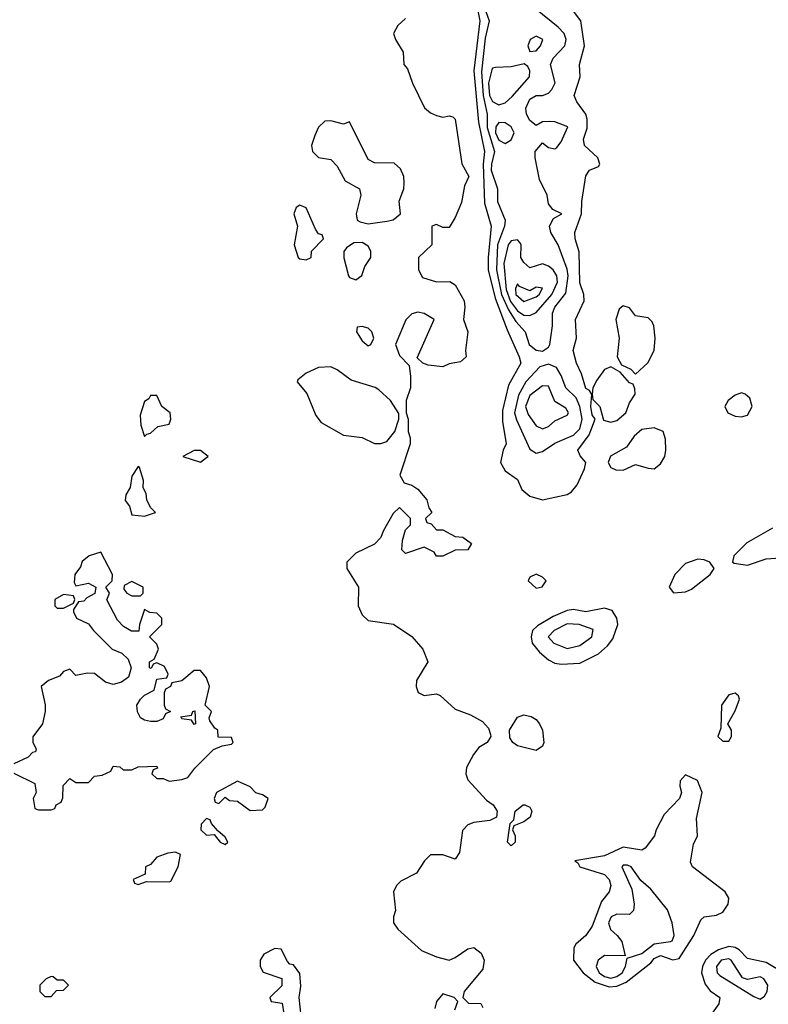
# Model space of a CAD drawing. Header units: inches. Extents: x 2789275 to 2951659, y 860290 to 1033804.
# Tile 285 of 316: x 2924209 to 2926617, y 994549 to 997714. Entities that reach past the tile are written whole.
import ezdxf

# ---------------------------------------------------------------- set-up
doc = ezdxf.new("R2010")
doc.units = ezdxf.units.IN
doc.header["$MEASUREMENT"] = 0
doc.layers.add('C9929', color=7, linetype='Continuous')

msp = doc.modelspace()

# ---------------------------------------------------------------- linework, layer by layer
at = {"layer": 'C9929', "color": 2}
for points, elevation in [([(2925670, 997806.8), (2925688.5, 997710), (2925670.1, 997550), (2925684.2, 997384.2), (2925703.9, 997290), (2925700.1, 997250), (2925704.1, 997124.1), (2925724.9, 997050), (2925715.3, 996950), (2925715.8, 996910), (2925738.6, 996818.6), (2925776.9, 996716.9), (2925815.8, 996630), (2925820.4, 996610), (2925781.1, 996538.9), (2925762, 996458), (2925761.8, 996421.8), (2925774, 996350), (2925763.8, 996330), (2925755.8, 996290), (2925770, 996264), (2925810, 996236), (2925823.7, 996203.7), (2925850, 996182), (2925890, 996170.7), (2925970, 996187.4), (2925983.9, 996196.1), (2926001.5, 996218.5), (2926025.1, 996270), (2926029.4, 996290), (2926011.8, 996311.8), (2926004.5, 996330), (2926040.8, 996379.2), (2926059.3, 996430), (2926050, 996444), (2926045.7, 996470), (2926049.1, 996509.1), (2926042, 996522), (2926030, 996528.7), (2926015.9, 996575.9), (2925999.3, 996610), (2925989, 996650), (2925999.3, 996690), (2925996.2, 996750), (2926024.2, 996810), (2926023.6, 996830), (2926010, 996868), (2926008.2, 996968.2), (2925995.1, 997010), (2925994.5, 997030), (2926015.6, 997090), (2926016.9, 997130), (2926030, 997212), (2926042, 997230), (2926070, 997242), (2926075.3, 997250), (2926068.7, 997270), (2926025.6, 997310), (2926022, 997330), (2926034.3, 997365.7), (2926034.3, 997394.3), (2926029.7, 997410), (2926001.2, 997450), (2925992.7, 997470), (2926011.8, 997530), (2926009.6, 997570), (2926025.4, 997630), (2926013.6, 997710), (2925984, 997750)], 6), ([(2925697.9, 997770), (2925718.8, 997710), (2925705.8, 997654.2), (2925694, 997546), (2925699.6, 997470), (2925712.1, 997410), (2925712.3, 997367.7), (2925736, 997290), (2925725.9, 997250), (2925725.5, 997230), (2925746, 997170), (2925745.5, 997130), (2925770.4, 997070), (2925768, 997050), (2925745.4, 996990), (2925742, 996910), (2925758.2, 996830), (2925781, 996781), (2925804.2, 996744.2), (2925834.4, 996710), (2925847.2, 996670), (2925870, 996652), (2925890, 996648.5), (2925910, 996661.6), (2925914.5, 996670), (2925922.9, 996730), (2925923, 996770), (2925929.8, 996790), (2925965.2, 996834.8), (2925972.9, 996890), (2925970, 996912.3), (2925940.5, 996990), (2925917, 997030), (2925912.7, 997050), (2925925.6, 997074.4), (2925952.3, 997090), (2925923.7, 997103.7), (2925910, 997122), (2925905.6, 997150), (2925880.3, 997200.3), (2925866.6, 997270), (2925867, 997290), (2925890, 997318), (2925910, 997302.8), (2925930, 997298.8), (2925937, 997303), (2925950, 997321), (2925972.3, 997370), (2925930, 997385.6), (2925913, 997387), (2925890, 997385.2), (2925870, 997374), (2925849.4, 997390), (2925839.5, 997410), (2925837, 997430), (2925850, 997458.8), (2925870, 997470.5), (2925890, 997470.7), (2925910, 997477.3), (2925920.9, 997490), (2925931.4, 997511.4), (2925916.2, 997570), (2925925.1, 997590), (2925962, 997630), (2925967, 997650), (2925959.6, 997670), (2925940.5, 997690), (2925868.4, 997748.5)], 10), ([(2925450, 997718), (2925424.7, 997695.3), (2925411.3, 997670), (2925418, 997650), (2925442, 997610), (2925444.7, 997570), (2925456.3, 997556.3), (2925472.7, 997510), (2925510.5, 997430.5), (2925530, 997414.8), (2925550, 997406), (2925570, 997401), (2925590, 997404.7), (2925602, 997402), (2925610, 997394), (2925630.7, 997250.7), (2925653.4, 997210), (2925639.8, 997180.2), (2925630, 997126), (2925610, 997078), (2925590, 997046), (2925570, 997046), (2925550, 997055.3), (2925534, 997050), (2925534, 996990), (2925492, 996950), (2925492, 996910), (2925504.7, 996884.7), (2925550, 996871.3), (2925592.7, 996872.7), (2925610, 996862), (2925638.8, 996810), (2925641, 996790), (2925636, 996750), (2925650.6, 996710), (2925642.8, 996650), (2925644.7, 996630), (2925626.4, 996613.6), (2925590, 996608), (2925570, 996598), (2925523.1, 996603.1), (2925506, 996610), (2925487.3, 996627.3), (2925542, 996750), (2925510, 996769), (2925490, 996774), (2925470, 996768.7), (2925450.7, 996749.3), (2925418, 996670), (2925430, 996634), (2925462, 996602), (2925466.4, 996566.4), (2925466, 996530), (2925452, 996490), (2925452, 996450), (2925458, 996430), (2925458, 996390), (2925464.7, 996370), (2925464.7, 996350), (2925431.3, 996250), (2925445.4, 996225.4), (2925470, 996218), (2925490, 996204.7), (2925518, 996170), (2925524.7, 996144.7), (2925534, 996130), (2925514, 996110), (2925518, 996098), (2925532.7, 996092.7), (2925550, 996074), (2925570, 996074), (2925610, 996052), (2925634, 996050), (2925662, 996030), (2925650, 996009.2), (2925610, 996008.7), (2925570, 995989), (2925550, 995989), (2925542, 996002), (2925510, 996018), (2925450, 995998), (2925438, 996010), (2925440.2, 996039.8), (2925450, 996074), (2925466, 996090), (2925466, 996110), (2925430, 996146), (2925410, 996126), (2925378, 996070), (2925371, 996049), (2925350, 996028), (2925290, 995999), (2925261, 995970), (2925261, 995950), (2925298.8, 995890), (2925297.1, 995830), (2925310, 995800.7), (2925330, 995782), (2925410.9, 995770.9), (2925470.6, 995730.6), (2925506, 995690), (2925522, 995650), (2925484.9, 995590), (2925484, 995570), (2925490.9, 995550.9), (2925510, 995541), (2925550, 995546.8), (2925561.4, 995541.4), (2925610, 995497.3), (2925658.8, 995478.8), (2925697.3, 995457.3), (2925716.8, 995436.8), (2925723.6, 995416.4), (2925724.7, 995410), (2925712, 995390), (2925686, 995374), (2925668.4, 995351.6), (2925645.5, 995310), (2925644, 995290), (2925650.8, 995270), (2925710, 995204.7), (2925731.3, 995190), (2925744.7, 995170), (2925742, 995150), (2925721, 995139), (2925670, 995132.7), (2925650, 995125.2), (2925633, 995107), (2925623.5, 995036.5), (2925610, 995015.3), (2925569.5, 995029.5), (2925530, 995029.2), (2925510.8, 995010), (2925484.7, 994970), (2925435.2, 994944.8), (2925421, 994930), (2925410.8, 994910), (2925418, 994850), (2925411.3, 994830), (2925411.3, 994810), (2925424.7, 994790), (2925501.7, 994721.7), (2925550, 994700.7), (2925590, 994690.8), (2925610, 994698.8), (2925650, 994726.8), (2925670, 994731), (2925692.8, 994712.8), (2925702.8, 994690), (2925698.5, 994661.5), (2925638, 994590), (2925634, 994570), (2925652.7, 994552.7), (2925691.6, 994551.6), (2925698, 994538)], 2), ([(2926630, 996079.5), (2926548.1, 996031.9), (2926506, 995990), (2926502, 995970), (2926506.4, 995966.4), (2926550, 995960.5), (2926610, 995980.7), (2926670, 995984.9)], 6), ([(2924190, 995292), (2924258, 995258), (2924262, 995230), (2924252, 995210), (2924258, 995178), (2924270, 995174), (2924310, 995174), (2924322, 995178), (2924326, 995190), (2924342, 995198), (2924347.3, 995212.7), (2924348.4, 995251.6), (2924370, 995274), (2924390, 995262), (2924430, 995262), (2924450, 995282), (2924474.6, 995285.4), (2924502, 995298), (2924510, 995314), (2924531.6, 995311.6), (2924542, 995302), (2924570, 995302), (2924590, 995312), (2924650, 995314), (2924652.7, 995307.3), (2924638, 995302), (2924634, 995290), (2924650, 995274), (2924670, 995274), (2924690, 995266), (2924730, 995271.3), (2924750, 995278), (2924772.5, 995307.5), (2924832.7, 995367.3), (2924860.4, 995379.6), (2924890, 995384.7), (2924895.3, 995390), (2924890, 995406), (2924847.3, 995407.3), (2924846, 995430), (2924836.4, 995436.4), (2924820.4, 995460.4), (2924818, 995470), (2924826, 995490), (2924806, 995510), (2924819, 995570), (2924810, 995598), (2924790, 995622), (2924770, 995622), (2924730, 995588), (2924698, 995582), (2924694, 995570), (2924678, 995562), (2924674, 995550), (2924674, 995510), (2924678, 995498), (2924694, 995490), (2924678, 995482), (2924670, 995466), (2924650, 995458), (2924630, 995458), (2924610, 995462), (2924598, 995470), (2924588.4, 995488.4), (2924586, 995510), (2924598, 995530), (2924610, 995542), (2924642, 995558), (2924650, 995594), (2924682, 995598), (2924686, 995610), (2924674.6, 995634.6), (2924650, 995646), (2924638, 995642), (2924632, 995628), (2924626, 995630), (2924626, 995650), (2924642, 995658), (2924655.3, 995690), (2924650, 995706), (2924626, 995730), (2924666, 995770), (2924666, 995790), (2924650, 995806), (2924628, 995808), (2924610, 995818), (2924594, 995770), (2924592, 995748), (2924568.4, 995748.4), (2924543.1, 995763.1), (2924524, 995784), (2924488.9, 995848.9), (2924498, 995870), (2924486, 995890), (2924506, 995910), (2924508, 995930), (2924470, 996002), (2924432, 995990), (2924410, 995972.3), (2924404.9, 995955.1), (2924386.8, 995930), (2924384.7, 995904.7), (2924390, 995894), (2924430, 995902), (2924454, 995890), (2924451.1, 995868.9), (2924424.7, 995855.3), (2924415.3, 995844.7), (2924398, 995842), (2924382, 995818), (2924382, 995810), (2924392, 995790), (2924430, 995772), (2924446, 995750), (2924506, 995690), (2924537.3, 995677.3), (2924558, 995658), (2924567.3, 995630), (2924559.3, 995600.7), (2924536.3, 995583.7), (2924510, 995577.2), (2924484.7, 995584.7), (2924450, 995611.8), (2924427.3, 995612.7), (2924390, 995606), (2924370, 995626), (2924350, 995618), (2924336.9, 995603.1), (2924302, 995590), (2924278, 995570), (2924291.3, 995511.3), (2924291.3, 995490), (2924282.8, 995450), (2924251.6, 995408.4), (2924251.3, 995390), (2924262, 995370), (2924259.6, 995360.4), (2924250, 995358), (2924236.8, 995343.2), (2924190, 995322)], 2), ([(2926810, 994505.6), (2926763, 994550), (2926720.1, 994600.1), (2926666, 994650), (2926610, 994682.6), (2926550, 994696.2), (2926523.3, 994723.3), (2926510, 994731.1), (2926490, 994734.2), (2926456.8, 994723.2), (2926431.6, 994708.4), (2926414.6, 994690), (2926405.3, 994670), (2926402, 994650), (2926413.4, 994613.4), (2926430, 994592.4), (2926461, 994570), (2926457.3, 994550), (2926414.7, 994490)], 6), ([(2925608.9, 994531.1), (2925618, 994558), (2925606, 994570), (2925570, 994582), (2925550, 994558), (2925544.5, 994535.5)], 2)]:
    msp.add_lwpolyline(points, dxfattribs=dict(at, elevation=elevation))
for points, elevation in [([(2925870, 997660.9), (2925851, 997650), (2925843, 997630), (2925850, 997611.3), (2925870, 997613.4), (2925884.5, 997630), (2925891.8, 997650)], 14), ([(2925831.8, 997571.8), (2925790, 997562.6), (2925739.5, 997560.5), (2925730, 997558.4), (2925727, 997553), (2925716.6, 997510), (2925720.1, 997470), (2925730, 997451.3), (2925743.5, 997443.5), (2925750, 997440.7), (2925770, 997446.7), (2925793.1, 997466.9), (2925848.2, 997530), (2925849.6, 997550), (2925843.6, 997563.6)], 14), ([(2925210, 997388.7), (2925190, 997388), (2925170, 997368), (2925158, 997342), (2925147.3, 997310), (2925150.7, 997290), (2925170, 997270.7), (2925210, 997264.9), (2925230, 997242.8), (2925256.3, 997196.3), (2925302, 997170), (2925306, 997150), (2925291.3, 997090), (2925294, 997070), (2925303.6, 997063.6), (2925330, 997058), (2925390, 997066.8), (2925410, 997071), (2925434, 997090), (2925429.3, 997130.7), (2925444, 997170), (2925445.2, 997190), (2925444, 997210), (2925434, 997234), (2925413.2, 997253.2), (2925350, 997254), (2925330, 997264), (2925270, 997386), (2925250, 997378)], 2), ([(2925750, 997383.1), (2925740.2, 997370), (2925739, 997350), (2925750, 997326.9), (2925770, 997316.5), (2925790, 997328.2), (2925799.7, 997350), (2925789.8, 997369.8), (2925770, 997382.3)], 14), ([(2925110, 997117.2), (2925098, 997110), (2925091, 997090), (2925102.8, 997050), (2925092, 996990), (2925104.7, 996950), (2925110, 996944.7), (2925130, 996942), (2925146, 996950), (2925148, 996970), (2925186, 997010), (2925182, 997022), (2925170, 997026), (2925160.2, 997040.2), (2925130, 997108.7)], 2), ([(2925310, 996998), (2925283.6, 996996.4), (2925259.6, 996980.4), (2925251.6, 996968.4), (2925251.6, 996948.4), (2925266.8, 996890), (2925270, 996884.7), (2925290, 996878), (2925308.9, 996891.1), (2925319, 996921), (2925338, 996950), (2925338, 996970), (2925330, 996986)], 2), ([(2925810, 997006), (2925790, 997002.9), (2925779.5, 996990), (2925765.9, 996930), (2925773.1, 996846.9), (2925787.8, 996807.8), (2925810, 996777.5), (2925830, 996764.5), (2925850, 996762.8), (2925870, 996772.6), (2925920.2, 996830), (2925938.8, 996870), (2925936.4, 996890), (2925924.2, 996910), (2925910, 996922), (2925890, 996929.6), (2925850, 996916), (2925830, 996933.2), (2925820.7, 996950), (2925822, 996990), (2925817.7, 996997.7)], 14), ([(2925810, 996865.2), (2925803.7, 996850), (2925805, 996830), (2925830, 996807.7), (2925870, 996823.1), (2925879.5, 996830), (2925890.8, 996850.8), (2925870, 996854), (2925850, 996842.7), (2925816.6, 996856.6)], 18), ([(2926150, 996794), (2926136.9, 996783.1), (2926126, 996750), (2926137.3, 996690), (2926131, 996630), (2926144.7, 996604.7), (2926174, 996590), (2926190, 996574), (2926229.3, 996610.7), (2926249.2, 996650), (2926252.7, 996690), (2926248.7, 996730), (2926243.1, 996743.1), (2926230, 996755.3), (2926190, 996762), (2926170, 996788)], 6), ([(2925310, 996728), (2925294, 996726), (2925292, 996710), (2925310, 996682), (2925330, 996666), (2925338, 996670), (2925348, 996690), (2925342, 996710), (2925330, 996722)], 2), ([(2925210, 996598), (2925170, 996595.3), (2925130, 996577.2), (2925104, 996556), (2925101, 996550), (2925132.7, 996512.7), (2925161.1, 996441.1), (2925178.5, 996418.5), (2925250, 996378.8), (2925310, 996371), (2925350, 996351.3), (2925370, 996351.3), (2925390, 996358), (2925415.3, 996390), (2925428.7, 996430), (2925428.4, 996448.4), (2925402, 996490), (2925364.1, 996524.1), (2925352, 996532), (2925275.5, 996555.5), (2925230, 996588.7)], 2), ([(2925910, 996606.6), (2925881.8, 996598.2), (2925836.9, 996550), (2925813.1, 996506.9), (2925800.8, 996450), (2925807.1, 996427.1), (2925850, 996333.7), (2925870, 996320.2), (2925890, 996325.8), (2925930, 996353.1), (2925990, 996378.5), (2926010, 996398.7), (2926018, 996430), (2926010.4, 996470.4), (2925998.5, 996498.5), (2925965.4, 996530), (2925950.6, 996570.6), (2925935.8, 996595.8)], 10), ([(2926110, 996598), (2926090, 996589.2), (2926065.3, 996554.7), (2926052.4, 996530), (2926050.4, 996510), (2926052.8, 996492.8), (2926074.4, 996470), (2926086.2, 996426.2), (2926110, 996420.5), (2926130, 996425.5), (2926158, 996450), (2926170, 996482), (2926188, 996510), (2926187.3, 996527.3), (2926182, 996542), (2926170, 996546), (2926140.4, 996580.4)], 6), ([(2925890, 996537), (2925850, 996506.2), (2925835.7, 996470), (2925844.2, 996444.2), (2925870, 996408.2), (2925890, 996398.7), (2925910, 996406), (2925930, 996424.4), (2925970, 996442.8), (2925974.5, 996450), (2925965.6, 996465.6), (2925930, 996486.6), (2925910, 996535.3)], 14), ([(2924650, 996506), (2924630, 996506), (2924624.7, 996495.3), (2924610, 996486), (2924596.9, 996443.1), (2924598.8, 996410), (2924610, 996374), (2924618, 996382), (2924630, 996384.7), (2924653.6, 996406.4), (2924690, 996414), (2924695.3, 996430), (2924693.2, 996450), (2924666, 996470)], 2), ([(2926530, 996514), (2926510, 996507), (2926487.7, 996490), (2926476.3, 996470), (2926486, 996450), (2926510, 996439.1), (2926530, 996437.3), (2926550, 996442.8), (2926564.5, 996470), (2926556.9, 996496.9), (2926542, 996510)], 6), ([(2926250, 996402), (2926210, 996396.2), (2926185.2, 996374.8), (2926160.2, 996339.8), (2926108.8, 996311.2), (2926101.6, 996290), (2926110, 996274.8), (2926126.4, 996266.4), (2926150, 996265.7), (2926190, 996284.4), (2926230, 996271.8), (2926250, 996270.4), (2926270, 996286), (2926283.5, 996310), (2926286.6, 996330), (2926285.8, 996365.8), (2926279, 996390)], 6), ([(2924790, 996328.7), (2924770, 996328.7), (2924734, 996310), (2924790, 996291.3), (2924810, 996306), (2924815.3, 996310)], 2), ([(2924590, 996278), (2924570, 996246), (2924564.7, 996210), (2924550, 996186), (2924548.1, 996168.1), (2924562, 996150), (2924570, 996122), (2924610, 996118), (2924630, 996124.7), (2924646, 996130), (2924630, 996146), (2924618, 996170), (2924615.3, 996190), (2924606, 996210), (2924607.3, 996232.7), (2924594.6, 996274.6)], 2), ([(2926390, 995979.5), (2926350, 995966), (2926316, 995930), (2926298, 995890), (2926311.6, 995871.6), (2926350, 995874.8), (2926370, 995882.8), (2926429.2, 995930), (2926442, 995950), (2926428.7, 995970), (2926410, 995978)], 6), ([(2925870, 995931.6), (2925850, 995922), (2925844, 995910), (2925870, 995886), (2925888.9, 995891.1), (2925902, 995910), (2925890, 995922)], 6), ([(2924570, 995908), (2924544.7, 995895.3), (2924543.6, 995883.6), (2924554, 995870), (2924570, 995862), (2924590, 995862), (2924598, 995862), (2924606, 995870), (2924606, 995890)], 2), ([(2924350, 995866), (2924322, 995850), (2924322, 995830), (2924330, 995822), (2924350, 995822), (2924382, 995838), (2924386, 995850), (2924382, 995862)], 2), ([(2926090, 995822.3), (2926030, 995809.8), (2925990, 995818), (2925970, 995815.1), (2925925.1, 995794.9), (2925874.8, 995765.2), (2925858.7, 995750), (2925854, 995730), (2925856.9, 995710), (2925880.6, 995680.6), (2925910, 995655.8), (2925930, 995645.3), (2925950, 995641.7), (2926010, 995645.3), (2926070, 995675.3), (2926099.1, 995700.9), (2926116.6, 995723.4), (2926132.6, 995770), (2926129.7, 995790), (2926114.7, 995814.7)], 6), ([(2925970, 995771.9), (2925928.4, 995750), (2925908.7, 995730), (2925926.8, 995710), (2925970, 995692.2), (2926010, 995702.6), (2926049.5, 995730), (2926053.6, 995753.6), (2926008.7, 995770)], 10), ([(2926510, 995548.7), (2926490, 995544), (2926466, 995510), (2926463.6, 995436.4), (2926454, 995410), (2926470, 995394), (2926490, 995394), (2926498, 995410), (2926498, 995430), (2926486, 995450), (2926510, 995492), (2926524, 995530), (2926520.4, 995540.4)], 6), ([(2924770, 995448), (2924762, 995462), (2924730, 995466), (2924727.3, 995472.7), (2924762, 995478), (2924766, 995490), (2924772, 995492), (2924774, 995450)], 2), ([(2925870, 995364), (2925810, 995379), (2925795.3, 995390), (2925785.6, 995405.6), (2925784, 995430), (2925810, 995471.3), (2925830, 995478.8), (2925853.7, 995473.7), (2925870, 995464.7), (2925881, 995450), (2925890.8, 995430), (2925894.8, 995390), (2925890, 995378)], 2), ([(2926350, 995286), (2926332.7, 995267.3), (2926332, 995250), (2926338, 995230), (2926331.3, 995210), (2926281.4, 995158.6), (2926256, 995110), (2926250.8, 995090), (2926221, 995050), (2926210, 995043.7), (2926150, 995054), (2926090, 995025.6), (2925994, 995010), (2926003.6, 995003.6), (2926011, 994990), (2926090, 994966), (2926104.4, 994950), (2926110.5, 994930), (2926104.9, 994910), (2926080.6, 994879.4), (2926050, 994799.5), (2926030, 994769.4), (2925998, 994742), (2925990.7, 994730), (2925990.4, 994690), (2926021.3, 994650), (2926060.1, 994620.1), (2926105, 994605), (2926130, 994606.7), (2926160, 994620), (2926238.6, 994681.4), (2926250, 994695.8), (2926270, 994705.3), (2926310, 994691.4), (2926330, 994695.3), (2926376.9, 994770), (2926399.7, 994820.3), (2926410, 994830.3), (2926450, 994835.3), (2926470, 994844.4), (2926487.6, 994870), (2926489.6, 994890), (2926478.4, 994910), (2926373.2, 994990), (2926366, 995006), (2926376.5, 995063.5), (2926388.7, 995090), (2926386, 995146), (2926404, 995230), (2926388.4, 995268.4)], 6), ([(2924910, 995266), (2924842, 995230), (2924834, 995210), (2924838, 995198), (2924850, 995194), (2924870, 995214), (2924883.6, 995203.6), (2924910, 995202), (2924950, 995172), (2924990, 995174), (2924998, 995182), (2925008, 995210), (2924990, 995222), (2924968.7, 995228.7), (2924950, 995248)], 2), ([(2925790, 995058), (2925778, 995070), (2925786, 995130), (2925798, 995142), (2925802, 995170), (2925828, 995190), (2925834, 995190), (2925850, 995182), (2925856, 995170), (2925851, 995150), (2925830, 995135.3), (2925798, 995122), (2925794, 995110), (2925802, 995090), (2925802, 995070)], 2), ([(2924810, 995146), (2924792.7, 995127.3), (2924792, 995110), (2924810, 995092), (2924834, 995094), (2924854, 995070), (2924870, 995062), (2924878, 995070), (2924870, 995086), (2924846, 995106), (2924826, 995130), (2924822, 995142)], 2), ([(2924710, 995038), (2924685.4, 995034.6), (2924650, 995022), (2924630, 994998), (2924614, 994990), (2924612.7, 994967.3), (2924574, 994950), (2924578, 994938), (2924590, 994934), (2924616.4, 994943.6), (2924690, 994942), (2924695.3, 994944.7), (2924719, 994990), (2924726, 995030)], 2), ([(2926150, 994996), (2926146, 994990), (2926178.2, 994918.2), (2926184.9, 994870), (2926183, 994850), (2926170, 994837), (2926130, 994838.4), (2926111, 994830), (2926103.1, 994810), (2926108.7, 994788.7), (2926131, 994770), (2926146, 994750), (2926156, 994704), (2926090, 994705.1), (2926069.1, 994690.9), (2926062.8, 994670), (2926072.9, 994650), (2926090, 994637.8), (2926110, 994632.1), (2926130, 994637.8), (2926147.1, 994650), (2926156.9, 994670), (2926162.7, 994697.3), (2926210, 994711.8), (2926250, 994742.6), (2926302, 994750), (2926307.2, 994752.8), (2926313.6, 994770), (2926307.8, 994810), (2926292.1, 994852.1), (2926238.5, 994918.5), (2926206.3, 994946.3), (2926175.6, 994990), (2926164.1, 994995.9)], 10), ([(2925030, 994728), (2924994, 994710), (2924982, 994690), (2924982, 994670), (2924991.6, 994651.6), (2925052, 994632), (2925052, 994608), (2925014, 994570), (2925018, 994558), (2925052.7, 994552.7), (2925058, 994518), (2925072.7, 994512.7), (2925078, 994498), (2925110, 994494), (2925114, 994510), (2925108, 994570), (2925113.3, 994606.7), (2925110, 994648), (2925090, 994675.3), (2925078, 994678), (2925070, 994686), (2925050, 994726)], 2), ([(2926490, 994694.8), (2926464.9, 994690), (2926450.3, 994670), (2926451.8, 994650), (2926460.7, 994640.7), (2926570, 994573.7), (2926590, 994565.5), (2926604.9, 994575.1), (2926612.8, 994590), (2926615.1, 994610), (2926602, 994630), (2926590, 994636.4), (2926550, 994627.8), (2926533.7, 994633.7), (2926497.4, 994690)], 10), ([(2924310, 994638), (2924294, 994630), (2924274, 994610), (2924274, 994590), (2924290, 994574), (2924310, 994574), (2924327.3, 994592.7), (2924350, 994594), (2924366, 994610), (2924350, 994626), (2924330, 994626), (2924316.4, 994636.4)], 2)]:
    msp.add_lwpolyline(points, close=True, dxfattribs=dict(at, elevation=elevation))

doc.saveas('drawing.dxf')
